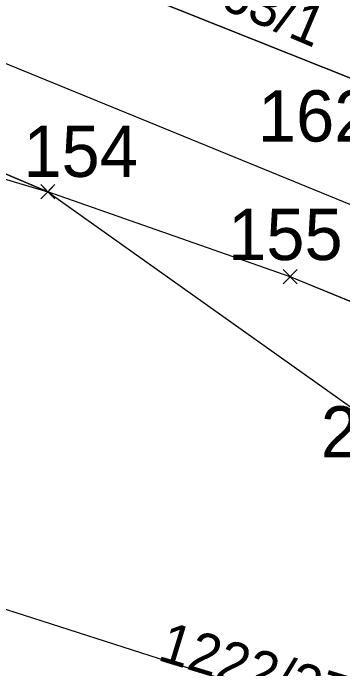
# Model space of a CAD drawing. Extents: x -779302 to -774398, y -1144902 to -1142831.
# Drawn here: x -776127.74 to -776113.86, y -1144239.97 to -1144212.33 of the extents above; entities that cross this region are included whole.
import ezdxf

# ---------------------------------------------------------------- set-up
doc = ezdxf.new("R2010")
doc.units = 0
for name, color, linetype in [('Hranice parcel', 7, 'Continuous'), ('legenda I_5_2 - Vrstva 53', 7, 'Continuous'), ('Parcelní čísla', 7, 'Continuous'), ('SŽDC', 7, 'Continuous'), ('VBř', 7, 'Continuous'), ('zjednodus_g_situ-seda - Vrstva 1', 7, 'Continuous')]:
    doc.layers.add(name, color=color, linetype=linetype)

msp = doc.modelspace()

# ---------------------------------------------------------------- linework, layer by layer
at = {"layer": 'Hranice parcel'}
msp.add_line((-776203.96, -1144186.83), (-776126.28, -1144219.86), dxfattribs=at)
for points in [[(-776113.15, -1144215.23), (-776237.42, -1144165.58), (-776253.98, -1144158.55), (-776339.24, -1144124.31), (-776431.42, -1144085.55), (-776524.5, -1144047.63), (-776566.07, -1144030.95)], [(-776606.26, -1144039.66), (-776542.86, -1144059.4), (-776473.03, -1144080.58), (-776435.07, -1144094.71), (-776377.12, -1144119.5), (-776337.3, -1144138.78), (-776296.76, -1144160.19), (-776250.47, -1144178.1), (-776196.94, -1144197.35), (-776161.72, -1144209.31), (-776126.28, -1144219.86)], [(-776110.54, -1144243.08), (-776159.55, -1144227.35), (-776214.73, -1144208.93), (-776283.73, -1144182.09), (-776414.91, -1144123.19), (-776432.86, -1144115.28), (-776478.51, -1144099.13), (-776510.43, -1144089.03), (-776541.53, -1144079.23), (-776582.13, -1144067.05), (-776608.45, -1144059.24)], [(-776104.51, -1144228.21), (-776116.08, -1144223.44), (-776126.28, -1144219.86)], [(-776126.28, -1144219.86), (-776111.41, -1144230.44), (-776110.38, -1144234.15), (-776110.12, -1144235.08), (-776108.97, -1144239.22)]]:
    msp.add_lwpolyline(points, dxfattribs=at)
at = {"layer": 'legenda I_5_2 - Vrstva 53'}
msp.add_lwpolyline([(-776431.42, -1144085.55), (-776339.24, -1144124.31), (-776253.98, -1144158.55), (-776237.42, -1144165.58), (-776113.15, -1144215.23), (-776109.59, -1144216.67), (-776105.05, -1144218.51), (-776101.21, -1144220.07), (-776096.42, -1144222.78), (-776095.57, -1144223.11), (-776096.98, -1144226.78), (-776098.59, -1144230.98), (-776104.51, -1144228.21), (-776116.08, -1144223.44), (-776126.28, -1144219.86), (-776203.96, -1144186.83), (-776252.27, -1144167.08), (-776325.22, -1144137.73), (-776342.13, -1144130.92), (-776434.38, -1144092.81)], dxfattribs=at)
at = {"layer": 'SŽDC'}
for p, q in [((-776126.08, -1144220.06), (-776126.58, -1144219.56)), ((-776126.08, -1144219.66), (-776126.58, -1144220.16)), ((-776126.48, -1144220.06), (-776125.98, -1144219.56)), ((-776126.48, -1144219.66), (-776125.98, -1144220.16)), ((-776126.28, -1144219.86), (-776126.28, -1144219.86)), ((-776115.88, -1144223.64), (-776116.38, -1144223.14)), ((-776115.88, -1144223.24), (-776116.38, -1144223.74)), ((-776116.28, -1144223.64), (-776115.78, -1144223.14)), ((-776116.28, -1144223.24), (-776115.78, -1144223.74)), ((-776116.08, -1144223.44), (-776116.08, -1144223.44))]:
    msp.add_line(p, q, dxfattribs=at)
for points in [[(-776098.59, -1144230.98), (-776104.51, -1144228.21), (-776116.08, -1144223.44), (-776126.28, -1144219.86), (-776203.96, -1144186.83), (-776252.27, -1144167.08), (-776325.22, -1144137.73), (-776342.13, -1144130.92), (-776434.38, -1144092.81), (-776527.2, -1144055.02), (-776604.66, -1144024.21), (-776606.85, -1144023.34), (-776609.89, -1144021.72), (-776627.91, -1144012.39), (-776712.36, -1143980.08), (-776747.29, -1143966.09), (-776893.47, -1143907.54), (-776959.34, -1143880.62), (-776970.83, -1143876.37), (-776982.48, -1143870.69)], [(-776932.26, -1143880.54), (-776911.85, -1143884.6), (-776911.17, -1143889.61), (-776861.29, -1143910.51), (-776802.08, -1143934.12), (-776755.18, -1143951.9), (-776617.86, -1144008.92), (-776606.8, -1144013.63), (-776604, -1144014.82), (-776566.07, -1144030.95), (-776524.5, -1144047.63), (-776431.42, -1144085.55), (-776339.24, -1144124.31), (-776253.98, -1144158.55), (-776237.42, -1144165.58), (-776113.15, -1144215.23), (-776109.59, -1144216.67), (-776105.05, -1144218.51), (-776101.21, -1144220.07), (-776096.42, -1144222.78), (-776095.57, -1144223.11)]]:
    msp.add_lwpolyline(points, dxfattribs=at)
at = {"layer": 'zjednodus_g_situ-seda - Vrstva 1'}
msp.add_lwpolyline([(-776044.897, -1144248.56), (-776062.233, -1144241.452), (-776078.991, -1144234.577), (-776085.488, -1144231.915), (-776091.151, -1144229.585), (-776100.22, -1144225.859), (-776117.47, -1144218.798), (-776139.186, -1144209.892), (-776163.331, -1144199.997), (-776180.566, -1144192.93), (-776204.576, -1144183.082), (-776229.267, -1144172.956), (-776243.873, -1144166.962), (-776268.358, -1144156.919), (-776287.099, -1144149.258), (-776305.754, -1144141.612), (-776329.891, -1144131.716), (-776350.499, -1144123.273), (-776368.759, -1144115.793), (-776392.07, -1144106.249), (-776411.789, -1144098.151)], dxfattribs=at)

# ---------------------------------------------------------------- texts
at = {"layer": 'Parcelní čísla'}
for s, rotation, p in [('1863/1', 337, (-776121.468, -1144211.085)), ('1222/27', 343, (-776121.709, -1144239.578))]:
    msp.add_text(s, height=1.7, rotation=rotation, dxfattribs=at).set_placement(p)
at = {"layer": 'SŽDC'}
for s, p in [('162', (-776117.437, -1144217.742)), ('154', (-776127.309, -1144219.234)), ('155', (-776118.69, -1144222.738))]:
    msp.add_text(s, height=2.16, dxfattribs=at).set_placement(p)
at = {"layer": 'VBř'}
msp.add_text('246', height=2.16, dxfattribs=at).set_placement((-776114.79, -1144231.057))

doc.saveas('drawing.dxf')
